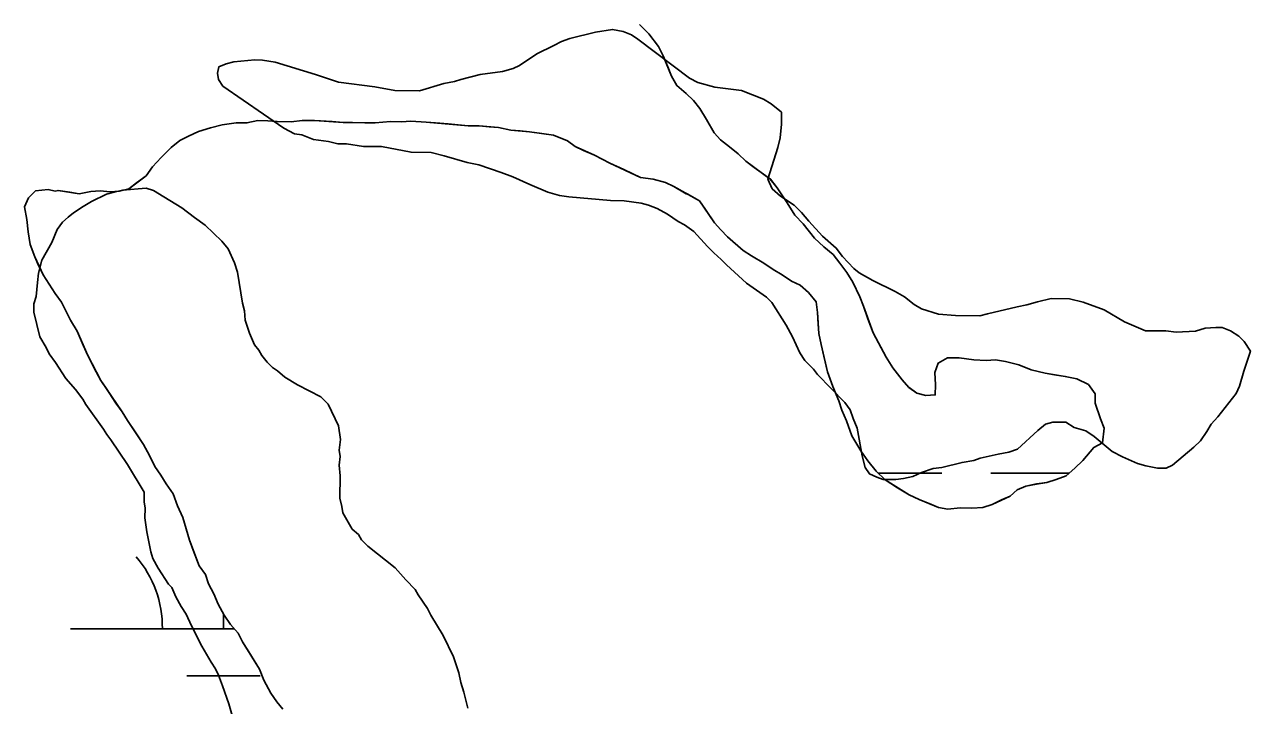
# Model space of a CAD drawing. Extents: x 3177185 to 3215018, y 812988 to 838321.
# Drawn here: x 3186881.5 to 3187281.9, y 836107.1 to 836329.4 of the extents above; entities that cross this region are included whole.
import ezdxf

# ---------------------------------------------------------------- set-up
doc = ezdxf.new("R2010")
doc.units = 0
for name, color, linetype in [('V-SITE-VEGE', 7, 'Continuous'), ('V-TOPO-SHOR', 7, 'Continuous'), ('V-WETL-SWMP', 7, 'Continuous')]:
    doc.layers.add(name, color=color, linetype=linetype)

msp = doc.modelspace()

# ---------------------------------------------------------------- linework, layer by layer
at = {"layer": 'V-SITE-VEGE'}
for points in [[(3186966.24, 836295.55), (3186946.28, 836309.34), (3186944.92, 836311.44), (3186944.6, 836313.53), (3186944.97, 836315.6), (3186947.41, 836316.62), (3186949.85, 836317.28), (3186956.8, 836317.89), (3186959.23, 836317.85), (3186963.39, 836317.11), (3186976.53, 836313.12), (3186984.13, 836310.59), (3186995.92, 836309.06), (3187002.5, 836307.93), (3187010.48, 836307.83), (3187018.5, 836310.16), (3187021.98, 836310.81), (3187024.07, 836311.47), (3187030.34, 836313.13), (3187037.64, 836314.08), (3187041.12, 836315.08), (3187043.22, 836316.09), (3187048.82, 836319.84), (3187054.41, 836322.55), (3187056.86, 836323.9), (3187059.65, 836324.91), (3187068, 836326.89), (3187073.57, 836327.85), (3187077.04, 836327.12), (3187079.8, 836326.04), (3187081.86, 836324.63), (3187098.71, 836311.91), (3187101.47, 836310.49), (3187107.01, 836309.03), (3187115.67, 836307.88), (3187122.93, 836305.01), (3187125.34, 836303.59), (3187128.78, 836300.77), (3187128.73, 836296.95), (3187128.32, 836292.44), (3187127.59, 836289.33), (3187124.33, 836278.95), (3187125.68, 836275.81), (3187128.43, 836273.35), (3187132.9, 836270.51), (3187135.3, 836268.05), (3187137.7, 836265.24), (3187142.15, 836260.33), (3187146.61, 836256.45), (3187148.66, 836253.65), (3187152.43, 836249.78), (3187154.14, 836248.37), (3187158.62, 836245.88), (3187165.87, 836242.32), (3187168.97, 836240.55), (3187172.07, 836238.08), (3187174.48, 836236.66), (3187180.01, 836234.85), (3187185.56, 836234.43), (3187193.54, 836234.33), (3187195.98, 836234.99), (3187205.73, 836237.3), (3187208.87, 836237.95), (3187212.35, 836238.95), (3187216.87, 836239.94)], [(3187216.87, 836239.94), (3187222.78, 836239.86), (3187227.27, 836238.76), (3187234.18, 836236.24), (3187240.73, 836232.34), (3187247.64, 836229.48), (3187254.23, 836229.39), (3187257.7, 836229), (3187263.95, 836229.27), (3187267.09, 836230.27), (3187270.56, 836230.57), (3187272.65, 836230.55), (3187275.41, 836229.47), (3187278.17, 836227.7), (3187279.88, 836225.94), (3187281.92, 836222.79), (3187279.75, 836216.22), (3187278.3, 836211.38), (3187277.23, 836208.96), (3187271.23, 836201.4), (3187269.12, 836199), (3187267.7, 836196.59), (3187265.58, 836193.49), (3187263.47, 836191.43), (3187256.45, 836185.62), (3187254.36, 836184.61), (3187251.58, 836184.64), (3187247.77, 836185.38), (3187245, 836186.11), (3187240.17, 836188.26), (3187236.72, 836190.04), (3187230.88, 836194.97), (3187228.13, 836196.74), (3187224.32, 836197.83), (3187221.57, 836199.61), (3187217.4, 836199.66), (3187214.96, 836198.99), (3187212.51, 836196.94), (3187205.83, 836190.78), (3187203.04, 836189.77), (3187199.56, 836189.12), (3187193.64, 836187.81), (3187191.56, 836187.14), (3187187.73, 836186.5), (3187181.11, 836184.85), (3187178.33, 836184.53), (3187174.49, 836183.19), (3187171.7, 836181.84), (3187168.56, 836181.19), (3187166.13, 836180.87), (3187161.97, 836180.92), (3187159.89, 836181.65), (3187157.47, 836182.72), (3187156.11, 836184.82), (3187155.12, 836188.65), (3187153.5, 836197.7), (3187152.15, 836200.84), (3187151.15, 836203.63), (3187149.44, 836206.08), (3187140.53, 836215.22), (3187139.17, 836216.97), (3187136.42, 836219.78), (3187134.72, 836222.23), (3187132.36, 836227.47), (3187130.32, 836231.32), (3187125.55, 836238.67), (3187123.84, 836240.42), (3187117.3, 836245.02), (3187110.78, 836251.01), (3187109.07, 836252.76), (3187106.67, 836254.88), (3187104.61, 836256.99), (3187100.16, 836261.9), (3187097.06, 836264.03), (3187095, 836265.09), (3187091.55, 836267.57), (3187088.1, 836269.35), (3187085.34, 836270.42), (3187082.92, 836271.15), (3187077.38, 836271.91), (3187072.86, 836271.97), (3187059.34, 836273.18), (3187056.22, 836273.57), (3187052.41, 836274.66), (3187046.54, 836277.17), (3187041.02, 836279.67), (3187037.22, 836281.1), (3187029.96, 836283.63), (3187026.15, 836284.37), (3187018.54, 836286.55), (3187014.39, 836287.64), (3187007.8, 836287.73), (3186998.1, 836289.59), (3186992.2, 836289.66), (3186986.66, 836290.43), (3186983.88, 836290.46), (3186980.76, 836291.2), (3186975.91, 836291.95), (3186972.11, 836293.39), (3186969.69, 836293.77), (3186966.24, 836295.55)], [(3186949.55, 836103.08), (3186948.22, 836107.61), (3186946.22, 836113.54), (3186944.87, 836117.03), (3186943.86, 836119.13), (3186942.5, 836121.23), (3186939.44, 836126.47), (3186936.05, 836133.11), (3186934.36, 836136.95), (3186932.66, 836139.41), (3186930.96, 836142.55), (3186929.61, 836145.69), (3186928.59, 836146.75), (3186925.18, 836152), (3186923.49, 836155.14), (3186922.82, 836157.23), (3186921.51, 836163.85), (3186920.88, 836168.37), (3186920.92, 836171.49), (3186920.6, 836173.58), (3186920.64, 836176.71), (3186915.2, 836185.8), (3186909.74, 836193.85), (3186908.38, 836195.61), (3186907.36, 836197.35), (3186901.56, 836205.41), (3186900.54, 836207.16), (3186898.15, 836210.32), (3186895.07, 836213.83), (3186891.67, 836219.08), (3186889.62, 836221.88), (3186888.6, 836223.98), (3186886.57, 836227.48), (3186884.58, 836235.48), (3186884.62, 836238.26), (3186885.34, 836240.68), (3186885.75, 836245.19), (3186886.14, 836248.31), (3186887.23, 836252.46), (3186890.43, 836258.32), (3186892.22, 836262.47), (3186893.98, 836264.87), (3186895.74, 836266.59), (3186897.5, 836267.95), (3186900.65, 836270), (3186903.44, 836271.7), (3186908.33, 836274.07), (3186910.77, 836274.73), (3186913.56, 836275.39), (3186921.21, 836275.98), (3186923.62, 836275.26), (3186927.07, 836273.13), (3186932.93, 836269.59), (3186937.05, 836266.41), (3186940.49, 836263.94), (3186945.98, 836258.66), (3186948.03, 836256.2), (3186950.06, 836251.66), (3186951.06, 836248.53), (3186952.67, 836238.44)], [(3186952.67, 836238.44), (3186953.33, 836236), (3186953.64, 836232.87), (3186954.97, 836228.69), (3186956.66, 836224.85), (3186958.03, 836223.09), (3186959.04, 836221.34)], [(3186959.04, 836221.34), (3186960.75, 836219.24), (3186962.47, 836217.48), (3186964.19, 836216.42), (3186966.59, 836214.31), (3186970.73, 836211.82), (3186978.31, 836207.91), (3186980.71, 836205.45), (3186984.1, 836198.46), (3186984.73, 836193.94), (3186984.34, 836190.47), (3186984.66, 836188.39), (3186984.28, 836185.61), (3186984.58, 836182.14), (3186984.49, 836174.85), (3186985.15, 836172.06), (3186985.47, 836169.98), (3186988.53, 836164.73), (3186990.59, 836162.97), (3186991.6, 836161.22), (3186993.67, 836159.11), (3187002.6, 836152.05), (3187006.02, 836148.19), (3187009.1, 836145.03), (3187010.13, 836143.28), (3187013.19, 836138.73), (3187014.21, 836136.63), (3187018.29, 836129.98), (3187021.67, 836123), (3187023.34, 836117.77), (3187023.99, 836114.63), (3187025, 836111.5), (3187026.32, 836106.27)]]:
    msp.add_lwpolyline(points, dxfattribs=at)
at = {"layer": 'V-TOPO-SHOR'}
for points in [[(3187231.23, 836208.85), (3187228.99, 836211.92), (3187225.21, 836213.75), (3187221.42, 836214.56), (3187217.87, 836215.11), (3187214.84, 836215.66), (3187210.28, 836216.73), (3187206.25, 836218.3), (3187201.95, 836219.37), (3187198.66, 836219.92), (3187195.61, 836219.7), (3187191.56, 836220.01), (3187186.75, 836220.58), (3187182.95, 836220.62), (3187179.88, 836218.89), (3187178.83, 836215.86), (3187179.03, 836211.8), (3187178.99, 836208.5), (3187175.94, 836208.29), (3187172.91, 836209.09), (3187170.4, 836210.89), (3187168.14, 836213.46), (3187165.15, 836217.3), (3187162.91, 836220.88), (3187160.44, 836225.48), (3187158.7, 836228.8), (3187156.99, 836233.38), (3187155.52, 836237.46), (3187154.29, 836240.52), (3187152.07, 836245.36), (3187150.08, 836248.43), (3187147.83, 836251.5), (3187145.59, 836254.32), (3187142.58, 836256.9), (3187139.57, 836259.72), (3187135.83, 836264.34), (3187133.07, 836267.16), (3187130.59, 836271.25), (3187127.35, 836276.11), (3187125.11, 836278.93), (3187119.83, 836282.8), (3187117.06, 836284.86), (3187114.56, 836287.18), (3187111.8, 836289.5), (3187108.79, 836291.82), (3187106.79, 836294.12), (3187104.3, 836298.47), (3187102.07, 836302.05), (3187100.07, 836304.61), (3187097.57, 836306.92), (3187094.56, 836309.49), (3187092.82, 836312.56), (3187091.59, 836315.62), (3187090.11, 836319.19), (3187088.63, 836322.25), (3187085.39, 836326.35), (3187082.38, 836329.43)], [(3186932.28, 836291.53), (3186935.08, 836293.01), (3186938.4, 836294.49), (3186942.22, 836295.71), (3186946.04, 836296.68), (3186950.61, 836297.38), (3186954.16, 836297.33), (3186957.72, 836298.05), (3186961.02, 836298.01), (3186964.06, 836297.72), (3186968.62, 836297.66), (3186972.18, 836298.12), (3186976.23, 836298.07), (3186982.06, 836297.74), (3186985.61, 836297.44), (3186988.65, 836297.4), (3186992.71, 836297.35), (3186996, 836297.31), (3187001.08, 836297.75), (3187004.63, 836297.71), (3187007.68, 836297.92), (3187012.74, 836297.6), (3187015.78, 836297.31), (3187019.84, 836297.01), (3187023.13, 836296.71), (3187026.43, 836296.41), (3187029.97, 836296.37), (3187033.27, 836296.08), (3187036.31, 836295.78), (3187040.35, 836294.97), (3187043.39, 836294.68), (3187046.43, 836294.39), (3187050.48, 836293.83), (3187054.28, 836293.27), (3187058.82, 836291.44), (3187061.33, 836289.63), (3187064.11, 836288.33), (3187067.64, 836286.76), (3187072.68, 836284.16), (3187077.21, 836282.07), (3187082.76, 836279.47), (3187086.81, 836278.91), (3187090.86, 836277.84), (3187093.63, 836276.54), (3187097.66, 836274.21), (3187097.91, 836274.2), (3187101.94, 836271.87), (3187103.93, 836269.05), (3187106.92, 836264.71), (3187108.92, 836262.4), (3187111.17, 836260.08), (3187116.19, 836255.71), (3187118.95, 836253.9), (3187122.98, 836251.57), (3187126, 836249.5), (3187129.02, 836247.69), (3187132.04, 836245.62), (3187134.81, 836244.32), (3187137.57, 836242), (3187140.07, 836238.92), (3187140.53, 836235.37), (3187140.73, 836231.56), (3187140.95, 836228.51), (3187141.66, 836224.96), (3187142.63, 836221.14), (3187143.83, 836216.05), (3187145.55, 836211.21), (3187147.52, 836206.62), (3187148.49, 836203.57), (3187149.97, 836200), (3187151.68, 836195.16), (3187154.66, 836190.3), (3187156.9, 836186.97), (3187159.65, 836183.64), (3187162.66, 836180.82), (3187166.68, 836178.23), (3187170.46, 836175.9), (3187173.73, 836174.33), (3187177.01, 836173.03), (3187180.04, 836171.72), (3187183.08, 836171.17), (3187187.14, 836171.63), (3187190.94, 836171.58), (3187194.5, 836171.79), (3187197.55, 836172.76), (3187200.61, 836174.24), (3187203.42, 836175.48), (3187205.73, 836177.48), (3187208.53, 836178.71), (3187212.09, 836179.43), (3187215.4, 836179.89), (3187218.45, 836180.87), (3187221.76, 836182.09), (3187224.58, 836184.59), (3187227.15, 836187.09), (3187230.76, 836191.36), (3187233.57, 836192.84), (3187234.14, 836197.66), (3187232.9, 836200.72), (3187231.19, 836205.81), (3187231.23, 836208.85)], [(3186965.93, 836105.97), (3186963.93, 836108.28), (3186961.93, 836111.09), (3186959.71, 836115.43), (3186958.23, 836119), (3186954.75, 836124.62), (3186952.76, 836127.95), (3186951.28, 836130.76), (3186948.78, 836133.58), (3186946.79, 836136.65), (3186944.81, 836140.22), (3186943.33, 836143.54), (3186941.59, 836146.85), (3186940.62, 836149.91), (3186938.62, 836152.73), (3186936.66, 836157.82), (3186935.43, 836161.14), (3186933.25, 836168.52), (3186931.52, 836172.34), (3186930.05, 836176.17), (3186927.81, 836179.49), (3186926.07, 836182.3), (3186924.07, 836185.12), (3186922.35, 836188.69), (3186920.36, 836192.27), (3186917.88, 836196.1), (3186915.14, 836200.2), (3186913.4, 836203.01), (3186911.41, 836205.82), (3186908.17, 836210.68), (3186906.43, 836213.24), (3186904.94, 836216.05), (3186902.22, 836221.41), (3186900.74, 836224.72), (3186898.77, 836229.31), (3186896.53, 836232.89), (3186893.56, 836238.76), (3186891.57, 836241.58), (3186889.58, 836244.65), (3186887.59, 836247.71), (3186886.11, 836250.78), (3186884.88, 836253.58), (3186883.41, 836257.66), (3186882.7, 836261.72), (3186882.24, 836265.79), (3186881.54, 836269.86), (3186882.84, 836272.88), (3186885.15, 836275.14), (3186889.21, 836275.59), (3186891.49, 836275.06), (3186892.51, 836275.3), (3186896.31, 836274.74), (3186899.34, 836274.19), (3186903.15, 836274.91), (3186906.2, 836275.12), (3186909.49, 836274.83), (3186912.54, 836275.04), (3186915.59, 836275.76), (3186918.15, 836277.76), (3186921.22, 836280), (3186923.29, 836283.02), (3186926.12, 836286.03), (3186929.46, 836289.28), (3186932.28, 836291.53)]]:
    msp.add_lwpolyline(points, dxfattribs=at)
at = {"layer": 'V-WETL-SWMP'}
for p, q in [((3187082.38, 836329.43), (3187085.39, 836326.35)), ((3187085.39, 836326.35), (3187088.63, 836322.25)), ((3187088.63, 836322.25), (3187090.11, 836319.19)), ((3187090.11, 836319.19), (3187092.82, 836312.56)), ((3187092.82, 836312.56), (3187094.55, 836309.49)), ((3187094.55, 836309.49), (3187097.57, 836306.92)), ((3187097.57, 836306.92), (3187100.07, 836304.61)), ((3187100.07, 836304.61), (3187102.07, 836302.04)), ((3187102.07, 836302.04), (3187104.3, 836298.47)), ((3186957.72, 836298.05), (3186954.16, 836297.33)), ((3186961.01, 836298.01), (3186957.72, 836298.05)), ((3186964.05, 836297.72), (3186961.01, 836298.01)), ((3186968.62, 836297.66), (3186964.05, 836297.72)), ((3186972.17, 836298.12), (3186968.62, 836297.66)), ((3186976.23, 836298.07), (3186972.17, 836298.12)), ((3186985.61, 836297.44), (3186976.23, 836298.07)), ((3187001.08, 836297.75), (3186996, 836297.31)), ((3187004.63, 836297.71), (3187001.08, 836297.75)), ((3187007.68, 836297.92), (3187004.63, 836297.71)), ((3187012.74, 836297.6), (3187007.68, 836297.92)), ((3187026.42, 836296.41), (3187012.74, 836297.6)), ((3187104.3, 836298.47), (3187106.79, 836294.12)), ((3186938.4, 836294.49), (3186935.08, 836293.01)), ((3186942.22, 836295.71), (3186938.4, 836294.49)), ((3186946.04, 836296.68), (3186942.22, 836295.71)), ((3186950.61, 836297.38), (3186946.04, 836296.68)), ((3186954.16, 836297.33), (3186950.61, 836297.38)), ((3186996, 836297.31), (3186985.61, 836297.44)), ((3187029.97, 836296.37), (3187026.42, 836296.41)), ((3187036.31, 836295.78), (3187029.97, 836296.37)), ((3187040.35, 836294.97), (3187036.31, 836295.78)), ((3187046.43, 836294.38), (3187040.35, 836294.97)), ((3187054.28, 836293.27), (3187046.43, 836294.38)), ((3187106.79, 836294.12), (3187108.78, 836291.82)), ((3186932.28, 836291.53), (3186929.46, 836289.28)), ((3186935.08, 836293.01), (3186932.28, 836291.53)), ((3187058.82, 836291.44), (3187054.28, 836293.27)), ((3187061.33, 836289.63), (3187058.82, 836291.44)), ((3187067.64, 836286.76), (3187061.33, 836289.63)), ((3187108.78, 836291.82), (3187111.8, 836289.49)), ((3187111.8, 836289.49), (3187114.56, 836287.18)), ((3186926.12, 836286.03), (3186923.29, 836283.02)), ((3186929.46, 836289.28), (3186926.12, 836286.03)), ((3187072.68, 836284.16), (3187067.64, 836286.76)), ((3187114.56, 836287.18), (3187117.07, 836284.86)), ((3186923.29, 836283.02), (3186921.22, 836280)), ((3187082.76, 836279.47), (3187072.68, 836284.16)), ((3187117.07, 836284.86), (3187125.1, 836278.93)), ((3186921.22, 836280), (3186915.59, 836275.76)), ((3187086.81, 836278.91), (3187082.76, 836279.47)), ((3187090.86, 836277.84), (3187086.81, 836278.91)), ((3187093.63, 836276.54), (3187090.86, 836277.84)), ((3187125.1, 836278.93), (3187127.35, 836276.11)), ((3186885.15, 836275.14), (3186882.84, 836272.88)), ((3186889.21, 836275.59), (3186885.15, 836275.14)), ((3186891.49, 836275.05), (3186889.21, 836275.59)), ((3186892.51, 836275.29), (3186891.49, 836275.05)), ((3186899.34, 836274.19), (3186892.51, 836275.29)), ((3186903.15, 836274.91), (3186899.34, 836274.19)), ((3186906.2, 836275.12), (3186903.15, 836274.91)), ((3186909.49, 836274.83), (3186906.2, 836275.12)), ((3186912.54, 836275.04), (3186909.49, 836274.83)), ((3186915.59, 836275.76), (3186912.54, 836275.04)), ((3187101.94, 836271.87), (3187093.63, 836276.54)), ((3187127.35, 836276.11), (3187130.59, 836271.25)), ((3186882.84, 836272.88), (3186881.53, 836269.86)), ((3186881.53, 836269.86), (3186882.24, 836265.79)), ((3187106.92, 836264.7), (3187101.94, 836271.87)), ((3187130.59, 836271.25), (3187133.07, 836267.16)), ((3186882.24, 836265.79), (3186882.7, 836261.73)), ((3187133.07, 836267.16), (3187135.82, 836264.34)), ((3186882.7, 836261.73), (3186883.41, 836257.66)), ((3187108.92, 836262.4), (3187106.92, 836264.7)), ((3187111.17, 836260.08), (3187108.92, 836262.4)), ((3187135.82, 836264.34), (3187139.57, 836259.72)), ((3186883.41, 836257.66), (3186884.88, 836253.58)), ((3187116.19, 836255.71), (3187111.17, 836260.08)), ((3187139.57, 836259.72), (3187142.58, 836256.9)), ((3186884.88, 836253.58), (3186887.59, 836247.72)), ((3187118.95, 836253.9), (3187116.19, 836255.71)), ((3187122.98, 836251.57), (3187118.95, 836253.9)), ((3187142.58, 836256.9), (3187145.59, 836254.32)), ((3187145.59, 836254.32), (3187147.83, 836251.5)), ((3187126, 836249.5), (3187122.98, 836251.57)), ((3187129.02, 836247.69), (3187126, 836249.5)), ((3187147.83, 836251.5), (3187150.08, 836248.43)), ((3186887.59, 836247.72), (3186891.57, 836241.58)), ((3187132.04, 836245.62), (3187129.02, 836247.69)), ((3187134.81, 836244.32), (3187132.04, 836245.62)), ((3187150.08, 836248.43), (3187152.07, 836245.36)), ((3186891.57, 836241.58), (3186893.56, 836238.76)), ((3187137.57, 836242), (3187134.81, 836244.32)), ((3187140.07, 836238.92), (3187137.57, 836242)), ((3187152.07, 836245.36), (3187154.29, 836240.52)), ((3186893.56, 836238.76), (3186896.53, 836232.89)), ((3187140.53, 836235.37), (3187140.07, 836238.92)), ((3187154.29, 836240.52), (3187155.52, 836237.46)), ((3187155.52, 836237.46), (3187158.7, 836228.8)), ((3187140.95, 836228.51), (3187140.53, 836235.37)), ((3186896.53, 836232.89), (3186898.77, 836229.31)), ((3186898.77, 836229.31), (3186902.22, 836221.41)), ((3187141.66, 836224.95), (3187140.95, 836228.51)), ((3187158.7, 836228.8), (3187162.91, 836220.88)), ((3186902.22, 836221.41), (3186906.43, 836213.24)), ((3187143.83, 836216.05), (3187141.66, 836224.95)), ((3187162.91, 836220.88), (3187165.15, 836217.3)), ((3187178.83, 836215.86), (3187179.88, 836218.89)), ((3187179.88, 836218.89), (3187182.94, 836220.62)), ((3187182.94, 836220.62), (3187186.75, 836220.58)), ((3187186.75, 836220.58), (3187191.56, 836220.01)), ((3187191.56, 836220.01), (3187195.61, 836219.7)), ((3187195.61, 836219.7), (3187198.66, 836219.92)), ((3187198.66, 836219.92), (3187201.95, 836219.37)), ((3187201.95, 836219.37), (3187206.25, 836218.3)), ((3187206.25, 836218.3), (3187210.28, 836216.73)), ((3187145.55, 836211.21), (3187143.83, 836216.05)), ((3187165.15, 836217.3), (3187168.14, 836213.46)), ((3187168.14, 836213.46), (3187170.39, 836210.89)), ((3187179.03, 836211.8), (3187178.83, 836215.86)), ((3187210.28, 836216.73), (3187214.84, 836215.65)), ((3187214.84, 836215.65), (3187221.41, 836214.56)), ((3187221.41, 836214.56), (3187225.21, 836213.75)), ((3187225.21, 836213.75), (3187228.99, 836211.92)), ((3186906.43, 836213.24), (3186913.4, 836203.01)), ((3187147.52, 836206.62), (3187145.55, 836211.21)), ((3187170.39, 836210.89), (3187172.91, 836209.09)), ((3187178.99, 836208.5), (3187179.03, 836211.8)), ((3187228.99, 836211.92), (3187231.23, 836208.85)), ((3187148.49, 836203.57), (3187147.52, 836206.62)), ((3187172.91, 836209.09), (3187175.94, 836208.29)), ((3187175.94, 836208.29), (3187178.99, 836208.5)), ((3187231.23, 836208.85), (3187231.19, 836205.81)), ((3187231.19, 836205.81), (3187232.9, 836200.71)), ((3186913.4, 836203.01), (3186915.14, 836200.19)), ((3187149.97, 836200), (3187148.49, 836203.57)), ((3186915.14, 836200.19), (3186920.36, 836192.27)), ((3187151.68, 836195.16), (3187149.97, 836200)), ((3187232.9, 836200.71), (3187234.13, 836197.66)), ((3187234.13, 836197.66), (3187233.56, 836192.84)), ((3187154.66, 836190.3), (3187151.68, 836195.16)), ((3186920.36, 836192.27), (3186922.34, 836188.69)), ((3187156.9, 836186.97), (3187154.66, 836190.3)), ((3187230.76, 836191.36), (3187227.15, 836187.09)), ((3187233.56, 836192.84), (3187230.76, 836191.36)), ((3186922.34, 836188.69), (3186924.07, 836185.12)), ((3187159.65, 836183.64), (3187156.9, 836186.97)), ((3187227.15, 836187.09), (3187224.58, 836184.59)), ((3186924.07, 836185.12), (3186926.07, 836182.3)), ((3186926.07, 836182.3), (3186927.81, 836179.49)), ((3187162.66, 836180.81), (3187159.65, 836183.64)), ((3187160.41, 836182.92), (3187181.13, 836182.92)), ((3187197.13, 836182.92), (3187222.7, 836182.92)), ((3187221.76, 836182.09), (3187218.45, 836180.87)), ((3187224.58, 836184.59), (3187221.76, 836182.09)), ((3186927.81, 836179.49), (3186930.05, 836176.17)), ((3187170.46, 836175.9), (3187162.66, 836180.81)), ((3187205.73, 836177.48), (3187203.42, 836175.48)), ((3187208.53, 836178.71), (3187205.73, 836177.48)), ((3187212.09, 836179.42), (3187208.53, 836178.71)), ((3187215.39, 836179.89), (3187212.09, 836179.42)), ((3187218.45, 836180.87), (3187215.39, 836179.89)), ((3186930.05, 836176.17), (3186931.52, 836172.34)), ((3187173.73, 836174.33), (3187170.46, 836175.9)), ((3187180.04, 836171.72), (3187173.73, 836174.33)), ((3187203.42, 836175.48), (3187197.55, 836172.76)), ((3186931.52, 836172.34), (3186933.25, 836168.52)), ((3187183.08, 836171.17), (3187180.04, 836171.72)), ((3187187.14, 836171.63), (3187183.08, 836171.17)), ((3187190.94, 836171.58), (3187187.14, 836171.63)), ((3187194.5, 836171.79), (3187190.94, 836171.58)), ((3187197.55, 836172.76), (3187194.5, 836171.79)), ((3186933.25, 836168.52), (3186935.43, 836161.14)), ((3186935.43, 836161.14), (3186938.62, 836152.73)), ((3186938.62, 836152.73), (3186940.62, 836149.91)), ((3186940.62, 836149.91), (3186941.59, 836146.86)), ((3186941.59, 836146.86), (3186943.33, 836143.54)), ((3186943.33, 836143.54), (3186944.8, 836140.22)), ((3186944.8, 836140.22), (3186946.79, 836136.65)), ((3186946.54, 836132.18), (3186946.54, 836137.09)), ((3186946.79, 836136.65), (3186948.78, 836133.58)), ((3186948.78, 836133.58), (3186951.28, 836130.76)), ((3186896.54, 836132.18), (3186950.01, 836132.18)), ((3186951.28, 836130.76), (3186952.76, 836127.95)), ((3186952.76, 836127.95), (3186958.23, 836119)), ((3186958.23, 836119), (3186959.71, 836115.43)), ((3186934.54, 836116.75), (3186958.54, 836116.75)), ((3186959.71, 836115.43), (3186961.93, 836111.09)), ((3186961.93, 836111.09), (3186963.93, 836108.28)), ((3186963.93, 836108.28), (3186965.93, 836105.97))]:
    msp.add_line(p, q, dxfattribs=at)
msp.add_arc((3186891.3, 836132.66), 35.25, 359.2282, 40.7718, dxfattribs=at)

doc.saveas('drawing.dxf')
